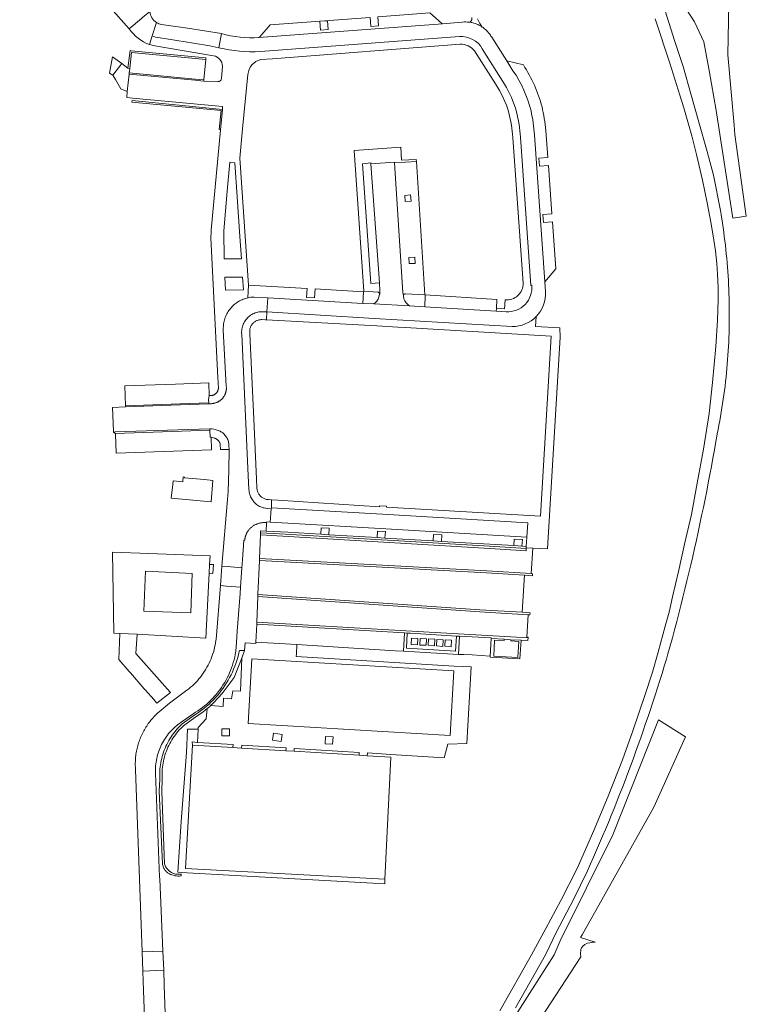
# Model space of a CAD drawing. Extents: x 152825 to 164088, y 457113 to 463005.
# Tile 304 of 364: x 159095 to 159275, y 460988 to 461232. Entities that reach past the tile are written whole.
import ezdxf

# ---------------------------------------------------------------- set-up
doc = ezdxf.new("R2010")
doc.units = 0
doc.header["$LTSCALE"] = 0.5
for name, color, linetype, lineweight in [('B-PV-VH-GESLOTENVERHARDING_ASFALT-GV', 251, 'CONTINUOUS', 18), ('B-PV-VH-HALFVERHARDING_GRASBETONSTEEN-GV', 251, 'CONTINUOUS', 18), ('B-PV-VH-ONVERHARD-GV', 251, 'CONTINUOUS', 18), ('B-PV-VH-ONVERHARD_ZAND-GV', 251, 'CONTINUOUS', 18), ('B-PV-VH-OPENVERHARDING_BETONELEMENT-GV', 251, 'CONTINUOUS', 18), ('B-PV-VH-OPENVERHARDING_BETONSTRAATSTEEN-GV', 251, 'CONTINUOUS', 18), ('B-PV-VH-OPENVERHARDING_STRAATBAKSTEEN-GV', 251, 'CONTINUOUS', 18)]:
    doc.layers.add(name, color=color, linetype=linetype, lineweight=lineweight)

msp = doc.modelspace()

# ---------------------------------------------------------------- linework, layer by layer
at = {"layer": 'B-PV-VH-GESLOTENVERHARDING_ASFALT-GV', "flags": 128}
for points in [[(159127.142, 461234.002), (159126.66, 461233.597), (159126.205, 461233.214), (159125.237, 461232.4), (159125.03, 461232.225), (159122.047, 461229.717)], [(159252.35, 461232.199), (159256.014, 461221.18), (159258.502, 461213.248), (159259.497, 461210.067), (159261.44, 461203.132), (159262.601, 461198.497), (159264.113, 461192.131), (159265.279, 461186.543), (159266.217, 461181.362), (159266.878, 461177.275), (159267.311, 461174.661), (159267.675, 461171.483), (159267.832, 461168.873), (159267.991, 461165.447), (159267.992, 461162.582), (159267.792, 461157.373), (159267.416, 461150.903), (159266.578, 461141.995), (159265.725, 461134.256), (159264.376, 461125.41), (159262.81, 461116.995), (159261.339, 461109.266), (159259.649, 461101.85), (159258.119, 461095.112), (159256.631, 461088.765), (159255.82, 461085.025), (159254.888, 461081.498), (159253.089, 461075.1), (159251.712, 461070.096), (159249.872, 461064.609), (159246.824, 461055.562), (159244.293, 461048.388), (159240.682, 461039.39), (159237.142, 461030.869), (159233.033, 461021.432), (159228.959, 461013.482), (159225.281, 461006.538), (159221.726, 461000), (159213.914, 460986.14)], [(159217.753, 460986.834), (159225.156, 461000), (159227.954, 461005.701), (159232.097, 461013.721), (159235.609, 461020.826), (159236.369, 461022.535), (159237.121, 461024.247), (159237.866, 461025.962), (159238.604, 461027.681), (159239.334, 461029.403), (159240.058, 461031.128), (159240.773, 461032.855), (159241.481, 461034.586), (159242.182, 461036.32), (159242.876, 461038.057), (159243.562, 461039.797), (159244.24, 461041.54), (159244.911, 461043.285), (159245.575, 461045.034), (159246.231, 461046.785), (159246.88, 461048.539), (159247.521, 461050.296), (159248.155, 461052.056), (159248.781, 461053.818), (159249.399, 461055.583), (159250.01, 461057.351), (159250.613, 461059.121), (159251.209, 461060.894), (159251.797, 461062.669), (159252.378, 461064.447), (159252.951, 461066.227), (159253.516, 461068.01), (159254.074, 461069.795), (159254.624, 461071.582), (159255.167, 461073.372), (159255.547, 461074.643), (159256.1, 461076.645), (159256.646, 461078.649), (159257.183, 461080.655), (159257.713, 461082.663), (159258.236, 461084.673), (159258.75, 461086.685), (159259.257, 461088.699), (159259.756, 461090.715), (159260.247, 461092.733), (159260.731, 461094.753), (159261.206, 461096.774), (159261.674, 461098.798), (159262.134, 461100.823), (159262.586, 461102.85), (159263.031, 461104.879), (159263.467, 461106.909), (159263.896, 461108.941), (159264.317, 461110.975), (159264.73, 461113.01), (159265.136, 461115.047), (159265.533, 461117.086), (159265.923, 461119.126), (159266.304, 461121.167), (159266.678, 461123.21), (159267.044, 461125.254), (159267.402, 461127.3), (159267.548, 461128.145), (159267.769, 461129.217), (159267.983, 461130.29), (159268.188, 461131.365), (159268.386, 461132.441), (159268.576, 461133.519), (159268.758, 461134.598), (159268.932, 461135.678), (159269.098, 461136.76), (159269.256, 461137.843), (159269.407, 461138.927), (159269.549, 461140.012), (159269.683, 461141.098), (159269.81, 461142.185), (159269.929, 461143.273), (159270.039, 461144.361), (159270.142, 461145.451), (159270.236, 461146.541), (159270.323, 461147.632), (159270.402, 461148.723), (159270.473, 461149.815), (159270.535, 461150.908), (159270.59, 461152.001), (159270.637, 461153.094), (159270.676, 461154.188), (159270.707, 461155.282), (159270.729, 461156.376), (159270.744, 461157.47), (159270.751, 461158.564), (159270.75, 461159.659), (159270.74, 461160.753), (159270.723, 461161.847), (159270.698, 461162.941), (159270.665, 461164.035), (159270.624, 461165.128), (159270.575, 461166.222), (159270.517, 461167.314), (159270.452, 461168.407), (159270.379, 461169.499), (159270.298, 461170.59), (159270.209, 461171.681), (159270.112, 461172.771), (159270.007, 461173.86), (159269.894, 461174.948), (159269.773, 461176.036), (159269.644, 461177.123), (159269.507, 461178.208), (159269.362, 461179.293), (159269.21, 461180.377), (159269.049, 461181.459), (159268.88, 461182.54), (159268.704, 461183.62), (159268.526, 461184.663), (159266.814, 461193.395), (159265.231, 461199.309), (159263.217, 461206.581), (159261.242, 461213.538), (159259.271, 461220.348), (159257.159, 461226.777), (159254.83, 461234.157)], [(159127.01, 461225.785), (159127.705, 461227.948), (159128.773, 461231.273)], [(159128.773, 461231.273), (159127.705, 461227.948), (159128.524, 461227.638), (159129.722, 461227.429), (159137.983, 461226.159), (159141.967, 461225.455), (159144.262, 461225.001), (159144.863, 461228.506)], [(159144.863, 461228.506), (159136.424, 461229.846), (159130.04, 461230.752)]]:
    msp.add_lwpolyline(points, dxfattribs=at)
at = {"layer": 'B-PV-VH-GESLOTENVERHARDING_ASFALT-GV'}
for points in [[(159128.773, 461231.273, -0.230037), (159127.142, 461234.002)], [(159122.047, 461229.717, 0.1600169), (159127.01, 461225.785)], [(159130.04, 461230.752, -0.0939975), (159128.773, 461231.273)]]:
    msp.add_lwpolyline(points, format="xyb", dxfattribs=at)
at = {"layer": 'B-PV-VH-HALFVERHARDING_GRASBETONSTEEN-GV', "flags": 128}
for points in [[(159181.918, 461230.282), (159181.74, 461232.548), (159156.942, 461230.713), (159154.382, 461227.739), (159154.182, 461227.53), (159199.634, 461230.946), (159199.395, 461231.141), (159196.561, 461233.645), (159183.651, 461232.69), (159183.811, 461230.432)], [(159171.126, 461231.704), (159171.33, 461229.497), (159169.422, 461229.364), (159169.252, 461231.576)], [(159117.954, 461218.21), (159120.168, 461221.059), (159117.843, 461222.779), (159117.091, 461218.686)], [(159121.53, 461214.118), (159121.984, 461218.487), (159122.015, 461218.774), (159122.138, 461219.889), (159121.657, 461219.942), (159120.168, 461221.059), (159117.954, 461218.21), (159118.584, 461217.141), (159119.933, 461214.852)], [(159132.153, 461065.147), (159130.836, 461066.658), (159123.698, 461074.745), (159124.016, 461079.503), (159119.682, 461079.745), (159119.44, 461073.23), (159121.995, 461070.31), (159122.307, 461069.953), (159125.755, 461066.013), (159126.092, 461065.628), (159128.083, 461063.352), (159128.798, 461062.536), (159128.888, 461062.438), (159132.221, 461065.069)]]:
    msp.add_lwpolyline(points, close=True, dxfattribs=at)
for points in [[(159219.7, 461220.726), (159215.602, 461221.722), (159217.133, 461219.318)], [(159222.44, 461203.411), (159225.062, 461166.901), (159227.728, 461170.138), (159226.91, 461181.852), (159224.659, 461181.664), (159224.517, 461183.676), (159226.76, 461183.834), (159225.905, 461195.779), (159223.675, 461195.607), (159223.543, 461197.598), (159225.804, 461197.788)], [(159225.804, 461197.788), (159225.278, 461204.516)]]:
    msp.add_lwpolyline(points, dxfattribs=at)
at = {"layer": 'B-PV-VH-HALFVERHARDING_GRASBETONSTEEN-GV'}
for points in [[(159224.327, 461210.355, 0.081173), (159219.7, 461220.726)], [(159217.133, 461219.318, -0.0912892), (159221.6, 461209.323)], [(159225.278, 461204.516, 0.025538), (159224.327, 461210.355)], [(159221.6, 461209.323, -0.0354306), (159222.44, 461203.411)]]:
    msp.add_lwpolyline(points, format="xyb", dxfattribs=at)
at = {"layer": 'B-PV-VH-ONVERHARD-GV', "flags": 128}
msp.add_lwpolyline([(159206.945, 461232.516), (159206.897, 461231.9), (159206.516, 461231.312), (159206.809, 461231.26), (159206.931, 461231.235), (159207.175, 461231.179), (159207.463, 461231.101), (159207.837, 461230.98), (159208.153, 461230.861), (159208.396, 461230.758), (159208.635, 461230.647), (159208.925, 461230.497), (159209.227, 461230.324), (159209.536, 461230.125), (159208.921, 461231.022), (159208.326, 461232.181)], dxfattribs=at)
for points in [[(159121.657, 461219.942), (159122.138, 461219.889), (159122.57, 461223.828), (159140.984, 461222.095), (159141.026, 461222.532), (159122.527, 461224.274), (159122.247, 461224.3)], [(159122.7, 461211.503), (159144.768, 461209.476), (159144.319, 461204.688), (159144.659, 461204.657), (159145.123, 461209.723), (159122.746, 461211.88)], [(159219.47, 461101.381), (159219.356, 461101.388), (159217.355, 461101.506), (159199.399, 461102.564), (159197.319, 461102.686), (159185.412, 461103.388), (159183.444, 461103.504), (159171.473, 461104.209), (159169.489, 461104.326), (159161.361, 461104.805), (159155.953, 461105.102), (159154.559, 461105.189), (159154.543, 461104.691), (159159.23, 461104.424), (159211.274, 461101.354), (159220.393, 461100.755), (159220.407, 461100.997), (159220.426, 461101.326)], [(159203.883, 461079.036), (159203.103, 461079.081), (159202.855, 461075.345), (159190.73, 461076.041), (159190.934, 461079.808), (159190.248, 461079.847), (159190.005, 461075.317), (159203.618, 461074.511)], [(159192.003, 461078.559), (159191.916, 461076.95), (159193.492, 461076.87), (159193.576, 461078.485)], [(159194.09, 461078.457), (159194.017, 461076.852), (159195.599, 461076.785), (159195.681, 461078.372)], [(159196.159, 461078.38), (159196.078, 461076.774), (159197.702, 461076.681), (159197.764, 461078.291)], [(159198.245, 461078.248), (159198.152, 461076.631), (159199.745, 461076.508), (159199.851, 461078.133)], [(159200.319, 461078.126), (159200.204, 461076.525), (159201.805, 461076.404), (159201.903, 461078.014)], [(159219.149, 461078.018), (159216.569, 461078.173), (159216.561, 461077.879), (159218.604, 461077.748), (159218.306, 461073.777), (159212.362, 461074.112), (159212.581, 461078.08), (159214.928, 461077.95), (159214.947, 461078.282), (159211.696, 461078.5), (159211.484, 461074.113), (159211.471, 461073.832), (159218.829, 461073.431)], [(159150.584, 461075.463), (159149.323, 461075.496), (159149.277, 461075.259), (159149.105, 461074.508), (159148.911, 461073.763), (159148.693, 461073.024), (159148.451, 461072.292), (159148.187, 461071.569), (159147.901, 461070.854), (159147.591, 461070.148), (159147.26, 461069.453), (159146.908, 461068.768), (159146.534, 461068.094), (159146.139, 461067.433), (159145.723, 461066.785), (159145.287, 461066.149), (159144.832, 461065.528), (159144.357, 461064.922), (159143.864, 461064.33), (159143.352, 461063.755), (159142.822, 461063.196), (159142.275, 461062.653), (159141.711, 461062.128), (159141.131, 461061.622), (159140.535, 461061.133), (159139.925, 461060.664), (159139.299, 461060.214), (159138.66, 461059.783), (159138.008, 461059.374), (159135.158, 461057.279), (159134.769, 461056.915), (159134.392, 461056.539), (159134.026, 461056.151), (159133.673, 461055.752), (159133.333, 461055.342), (159133.006, 461054.922), (159132.692, 461054.491), (159132.392, 461054.051), (159132.106, 461053.601), (159131.834, 461053.143), (159131.577, 461052.677), (159131.334, 461052.203), (159131.107, 461051.721), (159130.894, 461051.232), (159130.698, 461050.737), (159130.516, 461050.236), (159130.351, 461049.73), (159130.202, 461049.219), (159130.068, 461048.703), (159129.951, 461048.183), (159129.851, 461047.66), (159129.767, 461047.134), (159129.699, 461046.606), (159129.648, 461046.075), (159129.614, 461045.544), (159129.596, 461045.011), (159129.596, 461044.478), (159129.611, 461043.946), (159129.638, 461043.497), (159129.449, 461040.577), (159130.284, 461022.545), (159130.306, 461022.386), (159130.346, 461022.189), (159130.398, 461021.994), (159130.462, 461021.804), (159130.538, 461021.618), (159130.625, 461021.437), (159130.724, 461021.261), (159130.833, 461021.093), (159130.953, 461020.931), (159131.082, 461020.778), (159131.221, 461020.632), (159131.369, 461020.496), (159131.525, 461020.369), (159131.689, 461020.253), (159131.86, 461020.147), (159132.037, 461020.052), (159132.22, 461019.968), (159132.407, 461019.896), (159132.599, 461019.835), (159132.97, 461019.725), (159133.34, 461019.618), (159133.686, 461019.573), (159134.032, 461019.528), (159134.457, 461019.542), (159134.882, 461019.556), (159134.867, 461020.006), (159133.906, 461019.974), (159133.449, 461020.043), (159132.85, 461020.236), (159132.67, 461020.319), (159132.466, 461020.428), (159132.27, 461020.549), (159132.082, 461020.682), (159131.903, 461020.827), (159131.733, 461020.983), (159131.573, 461021.149), (159131.424, 461021.325), (159131.286, 461021.51), (159131.16, 461021.703), (159131.046, 461021.904), (159130.946, 461022.111), (159130.858, 461022.324), (159130.784, 461022.543), (159130.112, 461040.492), (159130.196, 461043.574), (159130.168, 461043.971), (159130.153, 461044.486), (159130.154, 461045.002), (159130.171, 461045.517), (159130.204, 461046.031), (159130.253, 461046.544), (159130.318, 461047.055), (159130.4, 461047.563), (159130.497, 461048.069), (159130.61, 461048.572), (159130.739, 461049.071), (159130.884, 461049.565), (159131.043, 461050.055), (159131.219, 461050.54), (159131.409, 461051.018), (159131.614, 461051.491), (159131.835, 461051.957), (159132.069, 461052.415), (159132.318, 461052.866), (159132.581, 461053.31), (159132.858, 461053.744), (159133.148, 461054.17), (159133.451, 461054.586), (159133.768, 461054.993), (159134.097, 461055.389), (159134.438, 461055.775), (159134.791, 461056.15), (159135.156, 461056.514), (159135.5, 461056.836), (159138.322, 461058.912), (159138.964, 461059.316), (159139.618, 461059.756), (159140.257, 461060.216), (159140.882, 461060.697), (159141.376, 461061.102), (159141.491, 461061.196), (159142.084, 461061.714), (159142.2, 461061.822), (159142.661, 461062.251), (159143.22, 461062.806), (159143.762, 461063.378), (159144.286, 461063.966), (159144.791, 461064.571), (159145.276, 461065.192), (159148.038, 461068.782), (159149.973, 461073.86)]]:
    msp.add_lwpolyline(points, close=True, dxfattribs=at)
at = {"layer": 'B-PV-VH-ONVERHARD_ZAND-GV', "flags": 128}
for points in [[(159256.938, 461239.53), (159262.112, 461231.472), (159264.392, 461226.437), (159265.784, 461219.324), (159267.47, 461209.474), (159271.608, 461182.716), (159274.956, 461183.231), (159272.133, 461203.515), (159271.933, 461205.804), (159270.409, 461223.271), (159270.899, 461248.671)], [(159215.504, 460971.213), (159233.946, 460999.498), (159233.833, 461000.202), (159233.954, 461001.311), (159234.108, 461001.709), (159234.194, 461001.822), (159234.439, 461002.145), (159234.934, 461002.543), (159235.558, 461002.869), (159236.144, 461003.017), (159236.849, 461003.118), (159237.521, 461003.117), (159233.887, 461004.274), (159234.277, 461004.971), (159252.012, 461036.65), (159259.864, 461054.115), (159253.2, 461058.302), (159241.886, 461029.729), (159228.814, 461003.503), (159227.359, 461000), (159209.205, 460971.456)]]:
    msp.add_lwpolyline(points, dxfattribs=at)
for points in [[(159139.073, 461055.948), (159136.497, 461056.017), (159136.204, 461050.151), (159134.874, 461033.062), (159134.076, 461020.468), (159134.854, 461020.398), (159185.408, 461017.621), (159185.385, 461018.729), (159135.971, 461021.442), (159137.675, 461052.036), (159137.641, 461052.797), (159138.93, 461052.705)], [(159147.701, 461051.424), (159137.675, 461052.036), (159135.971, 461021.442), (159185.385, 461018.729), (159186.858, 461049.033), (159180.975, 461049.392), (159179.016, 461049.512), (159162.94, 461050.493), (159160.814, 461050.623), (159149.833, 461051.294)]]:
    msp.add_lwpolyline(points, close=True, dxfattribs=at)
at = {"layer": 'B-PV-VH-OPENVERHARDING_BETONELEMENT-GV', "flags": 128}
msp.add_lwpolyline([(159216.569, 461078.173), (159214.947, 461078.282), (159214.928, 461077.95), (159212.581, 461078.08), (159212.362, 461074.112), (159218.306, 461073.777), (159218.604, 461077.748), (159216.561, 461077.879)], close=True, dxfattribs=at)
at = {"layer": 'B-PV-VH-OPENVERHARDING_BETONSTRAATSTEEN-GV', "flags": 128}
for points in [[(159122.015, 461218.774), (159138.387, 461217.218), (159140.546, 461217.02), (159140.984, 461222.095), (159122.57, 461223.828), (159122.138, 461219.889)], [(159121.984, 461218.487), (159138.386, 461216.952), (159140.522, 461216.752), (159140.546, 461217.02), (159138.387, 461217.218), (159122.015, 461218.774)], [(159117.902, 461135.804), (159118.1, 461129.857), (159118.106, 461129.782), (159118.128, 461129.709), (159118.164, 461129.642), (159118.214, 461129.585), (159118.275, 461129.539), (159118.343, 461129.506), (159118.426, 461129.698), (159141.99, 461130.482), (159142.514, 461130.499), (159142.975, 461130.389), (159143.437, 461130.278), (159143.563, 461130.251), (159143.813, 461130.184), (159144.058, 461130.102), (159144.298, 461130.005), (159144.531, 461129.893), (159144.756, 461129.766), (159144.973, 461129.626), (159145.181, 461129.472), (159145.379, 461129.306), (159145.565, 461129.127), (159145.741, 461128.937), (159145.904, 461128.737), (159146.054, 461128.526), (159146.19, 461128.307), (159146.313, 461128.079), (159146.421, 461127.844), (159146.514, 461127.603), (159146.592, 461127.356), (159146.654, 461127.106), (159146.7, 461126.851), (159146.73, 461126.594), (159146.744, 461126.336), (159146.76, 461125.348), (159146.675, 461120.328), (159146.527, 461114.903), (159146.384, 461112.918), (159145.005, 461096.42), (159146.267, 461096.3), (159149.968, 461096.02), (159150.116, 461098.006), (159150.452, 461102.849), (159150.676, 461102.833), (159150.684, 461102.972), (159150.697, 461103.11), (159150.714, 461103.248), (159150.735, 461103.385), (159150.76, 461103.522), (159150.79, 461103.657), (159150.824, 461103.792), (159150.862, 461103.925), (159150.905, 461104.058), (159150.951, 461104.188), (159151.002, 461104.318), (159151.057, 461104.445), (159151.115, 461104.571), (159151.178, 461104.695), (159151.245, 461104.817), (159151.315, 461104.937), (159151.389, 461105.054), (159151.466, 461105.17), (159151.548, 461105.282), (159151.652, 461105.417), (159151.78, 461105.563), (159151.889, 461105.679), (159152.001, 461105.792), (159152.117, 461105.901), (159152.237, 461106.006), (159152.359, 461106.108), (159152.485, 461106.205), (159152.613, 461106.299), (159152.745, 461106.388), (159152.879, 461106.473), (159153.016, 461106.555), (159153.155, 461106.631), (159153.297, 461106.704), (159153.441, 461106.771), (159153.587, 461106.835), (159153.735, 461106.893), (159153.884, 461106.947), (159154.035, 461106.997), (159154.188, 461107.041), (159154.342, 461107.081), (159154.497, 461107.115), (159154.654, 461107.145), (159154.811, 461107.17), (159154.969, 461107.19), (159155.127, 461107.205), (159155.286, 461107.216), (159155.445, 461107.221), (159155.604, 461107.221), (159155.763, 461107.216), (159155.921, 461107.206), (159156.08, 461107.191), (159156.092, 461107.395), (159156.964, 461107.346), (159157.24, 461110.663), (159156.294, 461110.732), (159156.178, 461110.741), (159155.785, 461110.785), (159155.486, 461110.841), (159155.191, 461110.916), (159154.902, 461111.009), (159154.619, 461111.121), (159154.343, 461111.249), (159154.076, 461111.395), (159153.819, 461111.557), (159153.573, 461111.735), (159153.338, 461111.928), (159153.115, 461112.136), (159152.907, 461112.357), (159152.712, 461112.591), (159152.533, 461112.836), (159152.369, 461113.093), (159152.222, 461113.359), (159152.092, 461113.633), (159151.979, 461113.916), (159151.884, 461114.205), (159151.808, 461114.499), (159151.75, 461114.798), (159151.711, 461115.099), (159151.691, 461115.403), (159151.425, 461120.63), (159149.908, 461153.924), (159149.888, 461154.225), (159149.886, 461154.547), (159149.905, 461154.869), (159149.943, 461155.188), (159150.002, 461155.505), (159150.08, 461155.817), (159150.178, 461156.124), (159150.295, 461156.424), (159150.431, 461156.716), (159150.584, 461156.999), (159150.755, 461157.272), (159150.943, 461157.534), (159151.147, 461157.783), (159151.366, 461158.019), (159151.6, 461158.24), (159151.847, 461158.447), (159152.107, 461158.638), (159152.378, 461158.812), (159152.659, 461158.968), (159152.95, 461159.107), (159153.248, 461159.227), (159153.554, 461159.328), (159153.865, 461159.41), (159154.181, 461159.472), (159154.501, 461159.514), (159154.822, 461159.536), (159155.144, 461159.538), (159156.154, 461159.478), (159156.359, 461162.961), (159152.982, 461163.16), (159152.493, 461163.138), (159152.169, 461163.104), (159151.846, 461163.058), (159151.525, 461162.997), (159151.4, 461162.969), (159151.207, 461162.924), (159150.893, 461162.837), (159150.582, 461162.737), (159150.276, 461162.624), (159149.975, 461162.499), (159149.679, 461162.361), (159149.39, 461162.21), (159149.107, 461162.048), (159148.831, 461161.874), (159148.562, 461161.689), (159148.302, 461161.492), (159148.05, 461161.285), (159147.807, 461161.067), (159147.573, 461160.84), (159147.349, 461160.603), (159147.135, 461160.356), (159146.931, 461160.101), (159146.739, 461159.838), (159146.558, 461159.566), (159146.388, 461159.288), (159146.23, 461159.002), (159146.084, 461158.711), (159145.95, 461158.413), (159145.829, 461158.11), (159145.721, 461157.802), (159145.626, 461157.49), (159145.544, 461157.174), (159145.475, 461156.855), (159145.42, 461156.534), (159145.378, 461156.21), (159145.35, 461155.885), (159145.335, 461155.559), (159145.334, 461155.233), (159145.343, 461155.014), (159146.076, 461141.06), (159146.088, 461140.939), (159146.097, 461140.817), (159146.101, 461140.695), (159146.102, 461140.573), (159146.099, 461140.45), (159146.093, 461140.328), (159146.082, 461140.207), (159146.067, 461140.085), (159146.049, 461139.965), (159146.027, 461139.844), (159146.001, 461139.725), (159145.972, 461139.607), (159145.939, 461139.489), (159145.902, 461139.373), (159145.861, 461139.257), (159145.817, 461139.143), (159145.769, 461139.031), (159145.718, 461138.92), (159145.663, 461138.811), (159145.605, 461138.703), (159145.544, 461138.598), (159145.479, 461138.494), (159145.411, 461138.393), (159145.34, 461138.293), (159145.266, 461138.196), (159145.189, 461138.101), (159145.108, 461138.009), (159145.025, 461137.92), (159144.94, 461137.833), (159144.851, 461137.748), (159144.76, 461137.667), (159144.667, 461137.588), (159144.571, 461137.513), (159144.472, 461137.44), (159144.372, 461137.371), (159144.269, 461137.305), (159144.164, 461137.242), (159144.058, 461137.182), (159143.949, 461137.126), (159143.839, 461137.073), (159143.727, 461137.024), (159143.614, 461136.978), (159143.499, 461136.936), (159143.383, 461136.897), (159143.266, 461136.862), (159143.148, 461136.831), (159143.029, 461136.804), (159142.909, 461136.78), (159142.789, 461136.76), (159142.669, 461136.74), (159142.563, 461136.724), (159142.444, 461136.708), (159142.343, 461136.696), (159142.262, 461136.689), (159141.764, 461136.644), (159134.682, 461136.405), (159121.096, 461135.939)], [(159152.743, 461136.322), (159151.935, 461154.049), (159151.925, 461154.141), (159151.901, 461154.324), (159151.887, 461154.508), (159151.886, 461154.693), (159151.896, 461154.878), (159151.917, 461155.061), (159151.95, 461155.243), (159151.995, 461155.423), (159152.05, 461155.599), (159152.117, 461155.771), (159152.194, 461155.939), (159152.282, 461156.102), (159152.38, 461156.259), (159152.487, 461156.409), (159152.603, 461156.553), (159152.729, 461156.688), (159152.862, 461156.816), (159153.004, 461156.935), (159153.152, 461157.045), (159153.308, 461157.146), (159153.469, 461157.236), (159153.635, 461157.316), (159153.807, 461157.386), (159153.982, 461157.444), (159154.16, 461157.492), (159154.342, 461157.528), (159154.525, 461157.553), (159154.709, 461157.566), (159154.894, 461157.567), (159155.676, 461157.518), (159156.045, 461157.498), (159156.154, 461159.478), (159155.144, 461159.538), (159154.822, 461159.536), (159154.501, 461159.514), (159154.181, 461159.472), (159153.865, 461159.41), (159153.554, 461159.328), (159153.248, 461159.227), (159152.95, 461159.107), (159152.659, 461158.968), (159152.378, 461158.812), (159152.107, 461158.638), (159151.847, 461158.447), (159151.6, 461158.24), (159151.366, 461158.019), (159151.147, 461157.783), (159150.943, 461157.534), (159150.755, 461157.272), (159150.584, 461156.999), (159150.431, 461156.716), (159150.295, 461156.424), (159150.178, 461156.124), (159150.08, 461155.817), (159150.002, 461155.505), (159149.943, 461155.188), (159149.905, 461154.869), (159149.886, 461154.547), (159149.888, 461154.225), (159149.908, 461153.924), (159151.425, 461120.63), (159151.691, 461115.403), (159151.711, 461115.099), (159151.75, 461114.798), (159151.808, 461114.499), (159151.884, 461114.205), (159151.979, 461113.916), (159152.092, 461113.633), (159152.222, 461113.359), (159152.369, 461113.093), (159152.533, 461112.836), (159152.712, 461112.591), (159152.907, 461112.357), (159153.115, 461112.136), (159153.338, 461111.928), (159153.573, 461111.735), (159153.819, 461111.557), (159154.076, 461111.395), (159154.343, 461111.249), (159154.619, 461111.121), (159154.902, 461111.009), (159155.191, 461110.916), (159155.486, 461110.841), (159155.785, 461110.785), (159156.178, 461110.741), (159156.294, 461110.732), (159157.24, 461110.663), (159157.26, 461110.908), (159157.285, 461112.861), (159156.579, 461112.906), (159156.426, 461112.916), (159156.201, 461112.943), (159156.015, 461112.978), (159155.831, 461113.026), (159155.65, 461113.085), (159155.474, 461113.155), (159155.302, 461113.237), (159155.136, 461113.328), (159154.976, 461113.431), (159154.822, 461113.543), (159154.676, 461113.664), (159154.538, 461113.794), (159154.408, 461113.933), (159154.287, 461114.08), (159154.176, 461114.233), (159154.075, 461114.394), (159153.983, 461114.561), (159153.903, 461114.733), (159153.833, 461114.909), (159153.775, 461115.09), (159153.728, 461115.274), (159153.693, 461115.461), (159153.67, 461115.649), (159153.657, 461115.857), (159153.577, 461117.983), (159152.812, 461134.8)], [(159120.937, 461141.126), (159121.082, 461136.204), (159134.65, 461136.673), (159141.744, 461136.93), (159141.694, 461137.643), (159141.873, 461138.728), (159141.721, 461141.855), (159133.53, 461141.558)], [(159121.082, 461136.204), (159121.096, 461135.939), (159134.682, 461136.405), (159141.764, 461136.644), (159141.744, 461136.93), (159134.65, 461136.673)], [(159118.343, 461129.506), (159118.385, 461129.484), (159118.427, 461129.462), (159118.463, 461129.432), (159118.499, 461129.401), (159118.517, 461129.379), (159118.535, 461129.356), (159142.001, 461130.158), (159141.99, 461130.482), (159118.426, 461129.698)], [(159118.535, 461129.356), (159118.557, 461129.327), (159118.598, 461129.243), (159118.614, 461129.19), (159118.785, 461124.477), (159142.393, 461125.284), (159142.3, 461128.4), (159142.08, 461128.427), (159142.001, 461130.158)], [(159144.647, 461125.347), (159146.76, 461125.348), (159146.744, 461126.336), (159146.73, 461126.594), (159146.7, 461126.851), (159146.654, 461127.106), (159146.592, 461127.356), (159146.514, 461127.603), (159146.421, 461127.844), (159146.313, 461128.079), (159146.19, 461128.307), (159146.054, 461128.526), (159145.904, 461128.737), (159145.741, 461128.937), (159145.565, 461129.127), (159145.379, 461129.306), (159145.181, 461129.472), (159144.973, 461129.626), (159144.756, 461129.766), (159144.531, 461129.893), (159144.298, 461130.005), (159144.058, 461130.102), (159143.813, 461130.184), (159143.563, 461130.251), (159143.437, 461130.278), (159142.975, 461130.389), (159142.514, 461130.499), (159141.99, 461130.482), (159142.001, 461130.158), (159142.08, 461128.427), (159142.3, 461128.4), (159143.235, 461128.157), (159143.354, 461128.113), (159143.47, 461128.061), (159143.582, 461128.002), (159143.691, 461127.936), (159143.796, 461127.863), (159143.895, 461127.784), (159143.99, 461127.699), (159144.079, 461127.608), (159144.162, 461127.512), (159144.238, 461127.411), (159144.309, 461127.305), (159144.372, 461127.194), (159144.429, 461127.08), (159144.478, 461126.963), (159144.52, 461126.843), (159144.554, 461126.72), (159144.58, 461126.596), (159144.599, 461126.47)], [(159135.738, 461118.522), (159135.422, 461118.555), (159135.294, 461117.311), (159132.887, 461117.558), (159132.797, 461116.683), (159132.446, 461113.26), (159142.334, 461112.394), (159142.774, 461117.638), (159140.69, 461117.872), (159135.721, 461118.318)], [(159222.034, 461100.897), (159220.407, 461100.997), (159220.393, 461100.755), (159220.36, 461100.229), (159211.415, 461100.786), (159154.523, 461104.142), (159154.308, 461098.33), (159210.641, 461095.238), (159221.601, 461094.573)], [(159154.543, 461104.691), (159154.523, 461104.142), (159211.415, 461100.786), (159220.36, 461100.229), (159220.393, 461100.755), (159211.274, 461101.354), (159159.23, 461104.424)], [(159141.848, 461094.683), (159141.957, 461096.838), (159142.079, 461098.954), (159126.91, 461099.57), (159117.882, 461099.871), (159118.226, 461079.761), (159119.682, 461079.745), (159124.016, 461079.503), (159141.002, 461078.559)], [(159210.598, 461094.732), (159154.289, 461097.824), (159153.902, 461089.376), (159208.912, 461085.612), (159219.401, 461084.963), (159219.994, 461094.154)], [(159221.992, 461094.549), (159221.601, 461094.573), (159210.641, 461095.238), (159154.308, 461098.33), (159154.289, 461097.824), (159210.598, 461094.732), (159219.994, 461094.154), (159221.973, 461094.032)], [(159126.041, 461095.164), (159137.659, 461094.624), (159137.293, 461084.855), (159125.677, 461085.245)], [(159142.936, 461096.789), (159141.957, 461096.838), (159141.848, 461094.683), (159142.754, 461094.596)], [(159149.968, 461096.02), (159146.267, 461096.3), (159145.005, 461096.42), (159144.626, 461091.615), (159146.122, 461091.484), (159149.598, 461091.236)], [(159149.598, 461091.236), (159146.122, 461091.484), (159144.626, 461091.615), (159143.528, 461078.232), (159143.491, 461077.942), (159143.404, 461077.364), (159143.298, 461076.788), (159143.175, 461076.217), (159143.034, 461075.649), (159142.874, 461075.086), (159142.698, 461074.529), (159142.504, 461073.977), (159142.292, 461073.432), (159142.064, 461072.893), (159141.819, 461072.362), (159141.557, 461071.839), (159141.279, 461071.325), (159140.985, 461070.819), (159140.675, 461070.323), (159140.35, 461069.837), (159140.009, 461069.361), (159139.654, 461068.896), (159139.284, 461068.443), (159138.901, 461068.001), (159138.504, 461067.572), (159138.093, 461067.156), (159137.669, 461066.752), (159137.234, 461066.362), (159136.786, 461065.986), (159136.326, 461065.624), (159132.027, 461062.421), (159129.407, 461060.255), (159129.139, 461060.017), (159128.876, 461059.773), (159128.618, 461059.524), (159128.366, 461059.27), (159128.119, 461059.01), (159127.877, 461058.745), (159127.641, 461058.475), (159127.411, 461058.201), (159127.186, 461057.921), (159126.967, 461057.637), (159126.755, 461057.348), (159126.548, 461057.055), (159126.348, 461056.758), (159126.154, 461056.456), (159125.966, 461056.151), (159125.785, 461055.842), (159125.61, 461055.528), (159125.442, 461055.212), (159125.28, 461054.892), (159125.125, 461054.568), (159124.977, 461054.242), (159124.836, 461053.912), (159124.702, 461053.58), (159124.575, 461053.244), (159124.455, 461052.907), (159124.342, 461052.566), (159124.236, 461052.224), (159124.137, 461051.879), (159124.046, 461051.532), (159123.962, 461051.184), (159123.885, 461050.834), (159123.815, 461050.482), (159123.753, 461050.129), (159123.698, 461049.774), (159123.651, 461049.419), (159123.611, 461049.063), (159123.579, 461048.706), (159123.554, 461048.348), (159123.537, 461047.99), (159123.527, 461047.631), (159123.524, 461047.273), (159123.53, 461046.914), (159123.542, 461046.556), (159123.562, 461046.198), (159123.584, 461045.916), (159125.227, 461000.711), (159130.364, 461000.888), (159129.566, 461018.835), (159129.548, 461019.306), (159128.522, 461045.07), (159128.511, 461045.529), (159128.514, 461045.988), (159128.533, 461046.447), (159128.565, 461046.904), (159128.612, 461047.361), (159128.673, 461047.816), (159128.748, 461048.268), (159128.838, 461048.718), (159128.942, 461049.166), (159129.059, 461049.609), (159129.191, 461050.049), (159129.336, 461050.484), (159129.495, 461050.915), (159129.667, 461051.34), (159129.853, 461051.76), (159130.052, 461052.173), (159130.263, 461052.58), (159130.488, 461052.981), (159130.724, 461053.374), (159130.973, 461053.759), (159131.234, 461054.137), (159131.507, 461054.506), (159131.791, 461054.866), (159132.087, 461055.218), (159132.393, 461055.559), (159132.71, 461055.892), (159133.037, 461056.213), (159133.374, 461056.525), (159133.72, 461056.826), (159134.076, 461057.115), (159134.441, 461057.394), (159134.853, 461057.687), (159137.289, 461059.382), (159137.899, 461059.78), (159138.474, 461060.154), (159139.051, 461060.53), (159139.615, 461060.923), (159140.166, 461061.335), (159140.705, 461061.763), (159141.229, 461062.208), (159141.74, 461062.67), (159142.236, 461063.147), (159142.716, 461063.64), (159143.181, 461064.147), (159143.629, 461064.669), (159144.061, 461065.205), (159144.476, 461065.753), (159144.874, 461066.315), (159145.253, 461066.889), (159145.615, 461067.474), (159145.957, 461068.071), (159146.281, 461068.678), (159146.586, 461069.295), (159146.871, 461069.921), (159147.136, 461070.556), (159147.382, 461071.199), (159147.607, 461071.849), (159147.811, 461072.506), (159147.995, 461073.169), (159148.158, 461073.838), (159148.299, 461074.511), (159148.44, 461075.318), (159148.603, 461077.453), (159148.776, 461080.323), (159149.485, 461089.595)], [(159220.888, 461078.602), (159220.901, 461078.757), (159220.551, 461078.787), (159220.916, 461084.344), (159208.897, 461085.089), (159153.881, 461088.853), (159153.634, 461082.555), (159189.164, 461080.443)], [(159221.353, 461084.842), (159219.401, 461084.963), (159208.912, 461085.612), (159153.902, 461089.376), (159153.881, 461088.853), (159208.897, 461085.089), (159220.916, 461084.344), (159221.33, 461084.318)], [(159190.005, 461075.317), (159190.248, 461079.847), (159153.615, 461082.053), (159153.438, 461077.55), (159163.523, 461076.953), (159187.892, 461075.443)], [(159220.888, 461078.602), (159189.164, 461080.443), (159153.634, 461082.555), (159153.615, 461082.053), (159190.248, 461079.847), (159190.934, 461079.808), (159191.733, 461079.764), (159203.103, 461079.081), (159203.883, 461079.036), (159211.701, 461078.616), (159211.696, 461078.5), (159214.947, 461078.282), (159216.569, 461078.173), (159219.149, 461078.018), (159220.832, 461077.936), (159220.844, 461078.079)], [(159203.103, 461079.081), (159191.733, 461079.764), (159190.934, 461079.808), (159190.73, 461076.041), (159202.855, 461075.345)], [(159192.003, 461078.559), (159193.576, 461078.485), (159193.492, 461076.87), (159191.916, 461076.95)], [(159194.09, 461078.457), (159195.681, 461078.372), (159195.599, 461076.785), (159194.017, 461076.852)], [(159196.159, 461078.38), (159197.764, 461078.291), (159197.702, 461076.681), (159196.078, 461076.774)], [(159198.245, 461078.248), (159199.851, 461078.133), (159199.745, 461076.508), (159198.152, 461076.631)], [(159200.319, 461078.126), (159201.903, 461078.014), (159201.805, 461076.404), (159200.204, 461076.525)], [(159207.027, 461074.377), (159211.484, 461074.113), (159211.696, 461078.5), (159211.701, 461078.616), (159203.883, 461079.036), (159203.618, 461074.511), (159204.971, 461074.499)], [(159149.833, 461051.294), (159149.926, 461052.018), (159160.888, 461051.333), (159160.814, 461050.623), (159162.94, 461050.493), (159162.927, 461051.206), (159179.014, 461050.201), (159179.016, 461049.512), (159180.975, 461049.392), (159181.042, 461050.074), (159186.864, 461049.71), (159186.883, 461049.709), (159200.07, 461048.849), (159200.968, 461052.285), (159205.708, 461052.409), (159206.764, 461071.432), (159204.819, 461071.507), (159202.571, 461071.595), (159163.425, 461073.966), (159163.449, 461074.695), (159163.523, 461076.953), (159153.438, 461077.55), (159153.425, 461077.218), (159150.727, 461077.353), (159150.584, 461075.463), (159149.973, 461073.86), (159149.961, 461073.602), (159149.573, 461065.417), (159147.665, 461065.5), (159147.377, 461063.502), (159145.409, 461063.642), (159145.314, 461061.622), (159142.2, 461061.822), (159142.084, 461061.714), (159141.491, 461061.196), (159141.376, 461061.102), (159141.087, 461058.52), (159139.092, 461056.363), (159139.073, 461055.948), (159138.93, 461052.705), (159147.769, 461052.153), (159147.701, 461051.424)], [(159152.439, 461073.432), (159202.502, 461070.456), (159201.528, 461054.428), (159151.465, 461057.404)], [(159144.937, 461056.075), (159146.857, 461056.074), (159146.856, 461054.29), (159144.936, 461054.291)], [(159157.768, 461054.998), (159159.952, 461054.669), (159159.687, 461052.906), (159157.503, 461053.234)], [(159170.654, 461054.182), (159172.536, 461054.084), (159172.441, 461052.26), (159170.558, 461052.358)], [(159125.227, 461000.711), (159125.401, 460995.968), (159130.562, 460996.16), (159130.364, 461000.888)]]:
    msp.add_lwpolyline(points, close=True, dxfattribs=at)
msp.add_lwpolyline([(159132.043, 460955.01), (159130.687, 460992.472), (159130.562, 460996.16), (159125.401, 460995.968), (159125.489, 460993.474), (159126.879, 460954.948)], dxfattribs=at)
at = {"layer": 'B-PV-VH-OPENVERHARDING_STRAATBAKSTEEN-GV', "flags": 128}
for points in [[(159094.878, 461243.111), (159108.339, 461240.052), (159110.285, 461239.558), (159112.02, 461238.907), (159113.298, 461238.257), (159114.495, 461237.494), (159118.035, 461234.165), (159122.047, 461229.717), (159125.03, 461232.225)], [(159217.133, 461219.318), (159215.602, 461221.722), (159211.86, 461227.599), (159211.774, 461227.749), (159211.673, 461227.915), (159211.545, 461228.111), (159211.389, 461228.334), (159211.255, 461228.513), (159211.142, 461228.656), (159211.023, 461228.799), (159210.903, 461228.935), (159210.782, 461229.067), (159210.637, 461229.216), (159210.428, 461229.417), (159210.298, 461229.535), (159210.104, 461229.701), (159209.901, 461229.862), (159209.721, 461229.996), (159209.536, 461230.125), (159209.227, 461230.324), (159208.925, 461230.497), (159208.635, 461230.647), (159208.396, 461230.758), (159208.153, 461230.861), (159207.837, 461230.98), (159207.463, 461231.101), (159207.175, 461231.179), (159206.931, 461231.235), (159206.809, 461231.26), (159206.516, 461231.312), (159206.144, 461231.361), (159205.774, 461231.39), (159205.386, 461231.401), (159205.035, 461231.393), (159204.503, 461231.35), (159199.634, 461230.946), (159154.182, 461227.53)], [(159144.262, 461225.001), (159141.967, 461225.455), (159137.983, 461226.159), (159129.722, 461227.429), (159128.524, 461227.638), (159127.705, 461227.948), (159127.01, 461225.785), (159128.348, 461225.442), (159142.937, 461223.021)], [(159144.863, 461228.506), (159144.262, 461225.001)], [(159203.885, 461227.772), (159154.539, 461224.066)], [(159154.539, 461224.066), (159203.885, 461227.772)], [(159154.655, 461222.07), (159157.499, 461222.279), (159204.017, 461225.867)], [(159215.067, 461215.947), (159209.523, 461224.766)], [(159209.523, 461224.766), (159215.067, 461215.947)], [(159207.613, 461224.212), (159212.76, 461216.069)], [(159145.134, 461220.414), (159144.877, 461217.369)], [(159144.012, 461216.63), (159140.522, 461216.752), (159138.386, 461216.952), (159121.984, 461218.487), (159121.53, 461214.118), (159121.45, 461212.648), (159122.827, 461212.533), (159145.167, 461210.402), (159145.123, 461209.723), (159144.659, 461204.657), (159142.362, 461179.793)], [(159142.274, 461177.852), (159143.99, 461143.214), (159144.113, 461140.544), (159144.109, 461140.465), (159144.101, 461140.387), (159144.09, 461140.31), (159144.076, 461140.233), (159144.058, 461140.157), (159144.038, 461140.081), (159144.014, 461140.006), (159143.987, 461139.933), (159143.957, 461139.861), (159143.924, 461139.79), (159143.888, 461139.72), (159143.849, 461139.652), (159143.807, 461139.586), (159143.763, 461139.521), (159143.716, 461139.458), (159143.666, 461139.398), (159143.614, 461139.339), (159143.56, 461139.283), (159143.503, 461139.229), (159143.444, 461139.178), (159143.383, 461139.129), (159143.32, 461139.083), (159143.254, 461139.039), (159143.188, 461138.998), (159143.119, 461138.96), (159143.049, 461138.925), (159142.978, 461138.893), (159142.905, 461138.863), (159142.831, 461138.837), (159142.757, 461138.814), (159142.681, 461138.794), (159142.604, 461138.778), (159142.527, 461138.764), (159142.449, 461138.754), (159142.338, 461138.745), (159141.873, 461138.728), (159141.694, 461137.643), (159141.744, 461136.93), (159141.764, 461136.644), (159142.262, 461136.689), (159142.343, 461136.696), (159142.444, 461136.708), (159142.563, 461136.724), (159142.669, 461136.74), (159142.789, 461136.76), (159142.909, 461136.78), (159143.029, 461136.804), (159143.148, 461136.831), (159143.266, 461136.862), (159143.383, 461136.897), (159143.499, 461136.936), (159143.614, 461136.978), (159143.727, 461137.024), (159143.839, 461137.073), (159143.949, 461137.126), (159144.058, 461137.182), (159144.164, 461137.242), (159144.269, 461137.305), (159144.372, 461137.371), (159144.472, 461137.44), (159144.571, 461137.513), (159144.667, 461137.588), (159144.76, 461137.667), (159144.851, 461137.748), (159144.94, 461137.833), (159145.025, 461137.92), (159145.108, 461138.009), (159145.189, 461138.101), (159145.266, 461138.196), (159145.34, 461138.293), (159145.411, 461138.393), (159145.479, 461138.494), (159145.544, 461138.598), (159145.605, 461138.703), (159145.663, 461138.811), (159145.718, 461138.92), (159145.769, 461139.031), (159145.817, 461139.143), (159145.861, 461139.257), (159145.902, 461139.373), (159145.939, 461139.489), (159145.972, 461139.607), (159146.001, 461139.725), (159146.027, 461139.844), (159146.049, 461139.965), (159146.067, 461140.085), (159146.082, 461140.207), (159146.093, 461140.328), (159146.099, 461140.45), (159146.102, 461140.573), (159146.101, 461140.695), (159146.097, 461140.817), (159146.088, 461140.939), (159146.076, 461141.06), (159145.343, 461155.014), (159145.334, 461155.233), (159145.335, 461155.559), (159145.35, 461155.885), (159145.378, 461156.21), (159145.42, 461156.534), (159145.475, 461156.855), (159145.544, 461157.174), (159145.626, 461157.49), (159145.721, 461157.802), (159145.829, 461158.11), (159145.95, 461158.413), (159146.084, 461158.711), (159146.23, 461159.002), (159146.388, 461159.288), (159146.558, 461159.566), (159146.739, 461159.838), (159146.931, 461160.101), (159147.135, 461160.356), (159147.349, 461160.603), (159147.573, 461160.84), (159147.807, 461161.067), (159148.05, 461161.285), (159148.302, 461161.492), (159148.562, 461161.689), (159148.831, 461161.874), (159149.107, 461162.048), (159149.39, 461162.21), (159149.679, 461162.361), (159149.975, 461162.499), (159150.276, 461162.624), (159150.582, 461162.737), (159150.893, 461162.837), (159151.207, 461162.924), (159151.4, 461162.969), (159151.586, 461166.142), (159149.414, 461197.602), (159150.1, 461204.886), (159151.451, 461218.377)], [(159217.086, 461202.781), (159219.634, 461166.598)], [(159221.772, 461166.11), (159221.565, 461166.052), (159218.981, 461202.814)], [(159218.981, 461202.814), (159221.565, 461166.052), (159221.772, 461166.11)], [(159225.232, 461164.542), (159225.062, 461166.901), (159222.44, 461203.411)], [(159187.784, 461196.424), (159193.217, 461196.751), (159193.152, 461197.305), (159189.523, 461197.126), (159189.301, 461200.36), (159177.804, 461199.518), (159180.206, 461164.59), (159183.599, 461164.406)], [(159184.055, 461163.869), (159184.093, 461163.975), (159184.106, 461164.736), (159184.013, 461166.653), (159181.867, 461166.501), (159179.813, 461196.244), (159181.922, 461196.419), (159181.936, 461196.195), (159187.766, 461196.595), (159187.784, 461196.424)], [(159190.087, 461162.729), (159189.995, 461163.498), (159189.975, 461163.548), (159189.835, 461164.309), (159187.784, 461196.424), (159187.766, 461196.595), (159181.936, 461196.195)], [(159181.936, 461196.195), (159184.013, 461166.653), (159184.106, 461164.736), (159184.093, 461163.975), (159184.055, 461163.869), (159183.904, 461163.114)], [(159193.217, 461196.751), (159187.784, 461196.424), (159189.835, 461164.309), (159189.975, 461163.548), (159189.995, 461163.498)], [(159190.505, 461163.981), (159195.314, 461163.723), (159193.217, 461196.751)], [(159195.26, 461160.72), (159191.497, 461160.946), (159182.615, 461161.447), (159179.96, 461161.574), (159156.359, 461162.961), (159156.154, 461159.478), (159182.753, 461157.861), (159216.928, 461155.863)], [(159182.615, 461161.447), (159191.497, 461160.946)], [(159215.16, 461162.472), (159215.027, 461160.207), (159213.02, 461160.35), (159212.981, 461159.678), (159215.444, 461159.533)], [(159216.928, 461155.863), (159182.753, 461157.861), (159156.154, 461159.478), (159156.045, 461157.498), (159183.38, 461155.991), (159188.613, 461155.682)], [(159215.444, 461159.533), (159212.981, 461159.678), (159195.26, 461160.72)], [(159188.613, 461155.682), (159190.41, 461155.576), (159226.622, 461153.438), (159223.946, 461108.833), (159185.821, 461111.074), (159185.793, 461111.257), (159184.025, 461111.352), (159184.025, 461111.153), (159158.813, 461112.762), (159157.285, 461112.861), (159157.26, 461110.908), (159184.833, 461109.268), (159220.799, 461107.175), (159220.558, 461103.62), (159220.426, 461101.326), (159220.407, 461100.997), (159222.034, 461100.897), (159225.67, 461100.675), (159228.829, 461153.178), (159228.71, 461155.507), (159222.701, 461155.883), (159222.89, 461158.339)]]:
    msp.add_lwpolyline(points, dxfattribs=at)
at = {"layer": 'B-PV-VH-OPENVERHARDING_STRAATBAKSTEEN-GV'}
for points in [[(159154.182, 461227.53, -0.0836701), (159144.863, 461228.506)], [(159209.523, 461224.766, 0.2869506), (159203.885, 461227.772)], [(159203.885, 461227.772, -0.2869506), (159209.523, 461224.766)], [(159154.539, 461224.066, -0.0740995), (159144.262, 461225.001)], [(159144.262, 461225.001, 0.0740995), (159154.539, 461224.066)], [(159204.017, 461225.867, -0.247594), (159207.613, 461224.212)], [(159142.937, 461223.021, -0.338041), (159145.134, 461220.414)], [(159151.451, 461218.377, -0.3310046), (159154.655, 461222.07)], [(159144.877, 461217.369, -0.4077612), (159144.012, 461216.63)], [(159221.6, 461209.323, 0.0912892), (159217.133, 461219.318)], [(159212.76, 461216.069, -0.0751286), (159216.12, 461208.845)], [(159217.994, 461209.118, 0.0684646), (159215.067, 461215.947)], [(159215.067, 461215.947, -0.0684646), (159217.994, 461209.118)], [(159216.12, 461208.845, -0.0470212), (159217.086, 461202.781)], [(159218.981, 461202.814, 0.0526749), (159217.994, 461209.118)], [(159217.994, 461209.118, -0.0526749), (159218.981, 461202.814)], [(159222.44, 461203.411, 0.0354306), (159221.6, 461209.323)], [(159142.362, 461179.793, 0.0175041), (159142.274, 461177.852)], [(159219.634, 461166.598, -0.449822), (159215.16, 461162.472)], [(159215.444, 461159.533, 0.4674971), (159221.772, 461166.11)], [(159221.772, 461166.11, -0.4674971), (159215.444, 461159.533)], [(159183.599, 461164.406, -0.422527), (159184.055, 461163.869)], [(159189.995, 461163.498, -0.4220571), (159190.505, 461163.981)], [(159222.89, 461158.339, 0.209905), (159225.232, 461164.542)], [(159183.904, 461163.114, -0.1649009), (159182.615, 461161.447)], [(159191.497, 461160.946, -0.1566349), (159190.087, 461162.729)], [(159222.89, 461158.339, -0.2039475), (159216.928, 461155.863)], [(159216.928, 461155.863, 0.2039475), (159222.89, 461158.339)]]:
    msp.add_lwpolyline(points, format="xyb", dxfattribs=at)
at = {"layer": 'B-PV-VH-OPENVERHARDING_STRAATBAKSTEEN-GV', "flags": 128}
for points in [[(159146.22, 461188.508), (159146.931, 461196.619), (159148.165, 461196.476), (159148.748, 461188.003), (159149.424, 461178.175), (159149.806, 461172.619), (159146.191, 461172.606), (159145.532, 461172.604), (159145.43, 461179.497)], [(159184.013, 461166.653), (159181.936, 461196.195), (159181.922, 461196.419), (159179.813, 461196.244), (159181.867, 461166.501)], [(159191.761, 461188.512), (159191.902, 461186.952), (159190.376, 461186.864), (159190.303, 461188.382)], [(159191.296, 461172.966), (159192.772, 461173.039), (159192.879, 461171.499), (159191.373, 461171.458)], [(159150.108, 461168.124), (159150.344, 461164.965), (159145.888, 461164.907), (159145.735, 461168.091)], [(159168.081, 461165.162), (159167.946, 461162.943), (159165.951, 461163.065), (159166.087, 461165.294), (159151.586, 461166.142), (159151.4, 461162.969), (159151.525, 461162.997), (159151.846, 461163.058), (159152.169, 461163.104), (159152.493, 461163.138), (159152.982, 461163.16), (159156.359, 461162.961), (159179.96, 461161.574), (159180.111, 461164.481)], [(159195.403, 461163.717), (159195.396, 461163.594), (159195.26, 461160.72), (159212.981, 461159.678), (159213.02, 461160.35), (159213.148, 461162.56)], [(159220.558, 461103.62), (159220.799, 461107.175), (159184.833, 461109.268), (159157.26, 461110.908), (159157.24, 461110.663), (159156.964, 461107.346), (159161.357, 461107.098), (159184.238, 461105.718)], [(159219.47, 461101.381), (159220.426, 461101.326), (159220.558, 461103.62), (159184.238, 461105.718), (159161.357, 461107.098), (159156.964, 461107.346), (159156.092, 461107.395), (159156.08, 461107.191), (159155.953, 461105.102), (159161.361, 461104.805), (159169.489, 461104.326), (159169.575, 461105.927), (159171.563, 461105.815), (159171.473, 461104.209), (159183.444, 461103.504), (159183.562, 461105.119), (159185.512, 461104.996), (159185.412, 461103.388), (159197.319, 461102.686), (159197.398, 461104.298), (159199.486, 461104.161), (159199.399, 461102.564), (159217.355, 461101.506), (159217.44, 461103.135), (159219.45, 461102.995), (159219.356, 461101.388)]]:
    msp.add_lwpolyline(points, close=True, dxfattribs=at)

doc.saveas('drawing.dxf')
